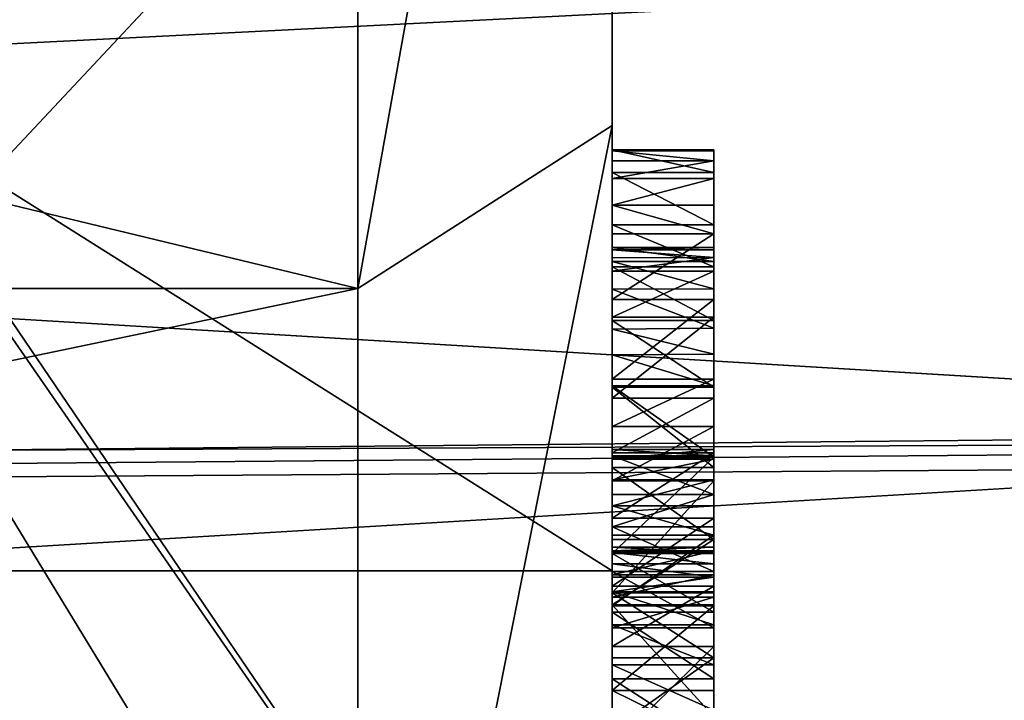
# Model space of a CAD drawing. Header units: millimetres. Extents: x -143 to 143, y -35 to 35.
# Tile 285 of 533: x 113.14 to 115.07, y -12.22 to -10.88. Entities that reach past the tile are written whole.
import ezdxf

# ---------------------------------------------------------------- set-up
doc = ezdxf.new("R2010")
doc.units = ezdxf.units.MM
doc.header["$LTSCALE"] = 65.185185
for name, color, linetype in [('1137', 7, 'CONTINUOUS'), ('1301', 7, 'CONTINUOUS'), ('1323', 7, 'CONTINUOUS'), ('526', 7, 'CONTINUOUS'), ('528', 7, 'CONTINUOUS'), ('530', 7, 'CONTINUOUS'), ('534', 7, 'CONTINUOUS'), ('730', 7, 'CONTINUOUS'), ('732', 7, 'CONTINUOUS'), ('734', 7, 'CONTINUOUS'), ('793', 7, 'CONTINUOUS'), ('794', 7, 'CONTINUOUS'), ('801', 7, 'CONTINUOUS'), ('802', 7, 'CONTINUOUS'), ('803', 7, 'CONTINUOUS'), ('804', 7, 'CONTINUOUS'), ('805', 7, 'CONTINUOUS'), ('806', 7, 'CONTINUOUS'), ('807', 7, 'CONTINUOUS'), ('808', 7, 'CONTINUOUS'), ('809', 7, 'CONTINUOUS'), ('810', 7, 'CONTINUOUS'), ('811', 7, 'CONTINUOUS'), ('812', 7, 'CONTINUOUS'), ('815', 7, 'CONTINUOUS'), ('816', 7, 'CONTINUOUS'), ('817', 7, 'CONTINUOUS'), ('818', 7, 'CONTINUOUS'), ('819', 7, 'CONTINUOUS'), ('820', 7, 'CONTINUOUS'), ('834', 7, 'CONTINUOUS'), ('835', 7, 'CONTINUOUS'), ('836', 7, 'CONTINUOUS'), ('849', 7, 'CONTINUOUS')]:
    doc.layers.add(name, color=color, linetype=linetype)

msp = doc.modelspace()

# ---------------------------------------------------------------- linework, layer by layer
at = {"layer": '1137', "linetype": 'CONTINUOUS'}
for points in [[(140.45, -11.4594, 14.5235), (93.65, -9.1819, 16.0606), (140.45, -8.8857, 16.2263), (140.45, -11.4594, 14.5235)], [(93.65, -11.8263, 14.2263), (93.65, -9.1819, 16.0606), (139.95, -11.5906, 14.419), (93.65, -11.8263, 14.2263)], [(139.95, -11.5906, 14.419), (93.65, -9.1819, 16.0606), (140.2001, -11.5251, 14.4714), (139.95, -11.5906, 14.419)], [(140.2001, -11.5251, 14.4714), (93.65, -9.1819, 16.0606), (140.45, -11.4594, 14.5235), (140.2001, -11.5251, 14.4714)], [(139.95, -13.0815, 13.0815), (93.65, -11.8263, 14.2263), (139.95, -11.5906, 14.419), (139.95, -13.0815, 13.0815)], [(93.65, -14.1128, 11.9616), (93.65, -11.8263, 14.2263), (139.95, -13.0815, 13.0815), (93.65, -14.1128, 11.9616)]]:
    msp.add_3dface(points, dxfattribs=at)
at = {"layer": '1301', "linetype": 'CONTINUOUS'}
for points in [[(93.65, -13.0844, -15.7813), (93.65, -10.1533, -17.809), (140.45, -10.284, -17.7339), (93.65, -13.0844, -15.7813)], [(140.45, -13.2022, -15.6829), (93.65, -13.0844, -15.7813), (140.45, -10.284, -17.7339), (140.45, -13.2022, -15.6829)]]:
    msp.add_3dface(points, dxfattribs=at)
at = {"layer": '1323', "linetype": 'CONTINUOUS'}
for points in [[(140.45, -13.1119, 15.7584), (140.45, -10.182, 17.7926), (93.65, -10.2982, 17.7256), (140.45, -13.1119, 15.7584)], [(93.65, -13.2127, 15.674), (140.45, -13.1119, 15.7584), (93.65, -10.2982, 17.7256), (93.65, -13.2127, 15.674)]]:
    msp.add_3dface(points, dxfattribs=at)
at = {"layer": '526', "linetype": 'CONTINUOUS'}
for points in [[(114.3, -8.5163, -6.395), (114.3, -9.4314, -4.9469), (114.3, -11.1371, -7.0001), (114.3, -8.5163, -6.395)], [(114.3, -13.212, -11.0907), (114.3, -8.5163, -6.395), (114.3, -11.9027, -7.6873), (114.3, -13.212, -11.0907)], [(114.3, -11.7614, -7.623), (114.3, -8.5163, -6.395), (114.3, -11.6033, -7.5391), (114.3, -11.7614, -7.623)], [(114.3, -8.5163, -6.395), (114.3, -11.7614, -7.623), (114.3, -11.9027, -7.6873), (114.3, -8.5163, -6.395)], [(114.3, -11.6033, -7.5391), (114.3, -8.5163, -6.395), (114.3, -11.4723, -7.4557), (114.3, -11.6033, -7.5391)], [(114.3, -11.4723, -7.4557), (114.3, -8.5163, -6.395), (114.3, -11.3666, -7.3734), (114.3, -11.4723, -7.4557)], [(114.3, -11.3666, -7.3734), (114.3, -8.5163, -6.395), (114.3, -11.2844, -7.2929), (114.3, -11.3666, -7.3734)], [(114.3, -11.2844, -7.2929), (114.3, -8.5163, -6.395), (114.3, -11.1812, -7.1424), (114.3, -11.2844, -7.2929)], [(114.3, -11.1812, -7.1424), (114.3, -8.5163, -6.395), (114.3, -11.1371, -7.0001), (114.3, -11.1812, -7.1424)], [(114.3, -11.089, 13.2135), (114.3, -10.073, 11.4497), (114.3, -8.6259, 14.9384), (114.3, -11.089, 13.2135)], [(114.3, -9.4314, -4.9469), (114.3, -10.1025, -3.3708), (114.3, -11.1371, -7.0001), (114.3, -9.4314, -4.9469)], [(114.3, -9.8812, 3.9729), (114.3, -13.0833, 5.8216), (114.3, -10.456, 2.0233), (114.3, -9.8812, 3.9729)], [(114.3, -11.9639, 9.4566), (114.3, -10.073, 11.4497), (114.3, -11.089, 13.2135), (114.3, -11.9639, 9.4566)], [(114.3, -10.1025, -3.3708), (114.3, -10.5122, -1.7074), (114.3, -11.1371, -7.0001), (114.3, -10.1025, -3.3708)], [(114.3, -10.456, 2.0233), (114.3, -13.0833, 5.8216), (114.3, -10.65), (114.3, -10.456, 2.0233)], [(114.3, -10.5122, -1.7074), (114.3, -10.65), (114.3, -11.1371, -7.0001), (114.3, -10.5122, -1.7074)], [(114.3, -10.65), (114.3, -13.0833, 5.8216), (114.3, -11.1392, -6.8558), (114.3, -10.65)], [(114.3, -11.1371, -7.0001), (114.3, -10.65), (114.3, -11.1392, -6.8558), (114.3, -11.1371, -7.0001)], [(114.3, -13.2151, 11.0871), (114.3, -11.9639, 9.4566), (114.3, -11.089, 13.2135), (114.3, -13.2151, 11.0871)], [(114.3, -11.1392, -6.8558), (114.3, -13.0833, 5.8216), (114.3, -11.1586, -6.7776), (114.3, -11.1392, -6.8558)], [(114.3, -11.1586, -6.7776), (114.3, -13.0833, 5.8216), (114.3, -11.1932, -6.6928), (114.3, -11.1586, -6.7776)], [(114.3, -11.1932, -6.6928), (114.3, -13.0833, 5.8216), (114.3, -11.2454, -6.6035), (114.3, -11.1932, -6.6928)], [(114.3, -11.2454, -6.6035), (114.3, -13.0833, 5.8216), (114.3, -11.3023, -6.5354), (114.3, -11.2454, -6.6035)], [(114.3, -11.3023, -6.5354), (114.3, -13.0833, 5.8216), (114.3, -11.4312, -6.4456), (114.3, -11.3023, -6.5354)], [(114.3, -11.4312, -6.4456), (114.3, -13.0833, 5.8216), (114.3, -11.5877, -6.4012), (114.3, -11.4312, -6.4456)], [(114.3, -11.5877, -6.4012), (114.3, -13.0833, 5.8216), (114.3, -11.7256, -5.6744), (114.3, -11.5877, -6.4012)], [(114.3, -11.6804, -6.3952), (114.3, -11.5877, -6.4012), (114.3, -11.7256, -5.6744), (114.3, -11.6804, -6.3952)], [(114.3, -11.7871, -6.4026), (114.3, -11.6804, -6.3952), (114.3, -11.7384, -5.8403), (114.3, -11.7871, -6.4026)], [(114.3, -11.7384, -5.8403), (114.3, -11.6804, -6.3952), (114.3, -11.7256, -5.6744), (114.3, -11.7384, -5.8403)], [(114.3, -11.7256, -5.6744), (114.3, -13.0833, 5.8216), (114.3, -11.7446, -5.582), (114.3, -11.7256, -5.6744)], [(114.3, -11.8139, -5.9928), (114.3, -11.7871, -6.4026), (114.3, -11.7384, -5.8403), (114.3, -11.8139, -5.9928)], [(114.3, -11.7446, -5.582), (114.3, -13.0833, 5.8216), (114.3, -11.7852, -5.4789), (114.3, -11.7446, -5.582)], [(114.3, -11.7852, -5.4789), (114.3, -13.0833, 5.8216), (114.3, -11.8363, -5.3911), (114.3, -11.7852, -5.4789)], [(114.3, -12.0072, -6.4559), (114.3, -11.7871, -6.4026), (114.3, -11.9652, -6.1295), (114.3, -12.0072, -6.4559)], [(114.3, -11.9652, -6.1295), (114.3, -11.7871, -6.4026), (114.3, -11.8777, -6.0625), (114.3, -11.9652, -6.1295)], [(114.3, -11.8777, -6.0625), (114.3, -11.7871, -6.4026), (114.3, -11.8139, -5.9928), (114.3, -11.8777, -6.0625)], [(114.3, -11.8363, -5.3911), (114.3, -13.0833, 5.8216), (114.3, -11.8941, -5.3199), (114.3, -11.8363, -5.3911)], [(114.3, -11.8941, -5.3199), (114.3, -13.0833, 5.8216), (114.3, -12.033, -5.2145), (114.3, -11.8941, -5.3199)], [(114.3, -12.0311, -7.7361), (114.3, -13.212, -11.0907), (114.3, -11.9027, -7.6873), (114.3, -12.0311, -7.7361)], [(114.3, -11.9175, -5.6635), (114.3, -11.9282, -5.6114), (114.3, -11.925, -5.7595), (114.3, -11.9175, -5.6635)], [(114.3, -11.9282, -5.6114), (114.3, -11.9507, -5.5542), (114.3, -11.925, -5.7595), (114.3, -11.9282, -5.6114)], [(114.3, -11.925, -5.7595), (114.3, -11.9507, -5.5542), (114.3, -11.9717, -5.85), (114.3, -11.925, -5.7595)], [(114.3, -11.9507, -5.5542), (114.3, -11.9767, -5.5082), (114.3, -11.9717, -5.85), (114.3, -11.9507, -5.5542)], [(114.3, -13.4663, 7.1569), (114.3, -11.9639, 9.4566), (114.3, -13.2151, 11.0871), (114.3, -13.4663, 7.1569)], [(114.3, -12.0072, -6.4559), (114.3, -11.9652, -6.1295), (114.3, -12.076, -5.9472), (114.3, -12.0072, -6.4559)], [(114.3, -11.9767, -5.5082), (114.3, -12.0051, -5.4707), (114.3, -11.9717, -5.85), (114.3, -11.9767, -5.5082)], [(114.3, -11.9717, -5.85), (114.3, -12.0051, -5.4707), (114.3, -12.016, -5.8983), (114.3, -11.9717, -5.85)], [(114.3, -12.0051, -5.4707), (114.3, -12.0704, -5.4142), (114.3, -12.016, -5.8983), (114.3, -12.0051, -5.4707)], [(114.3, -12.1353, -6.5042), (114.3, -12.0072, -6.4559), (114.3, -12.076, -5.9472), (114.3, -12.1353, -6.5042)], [(114.3, -12.016, -5.8983), (114.3, -12.0704, -5.4142), (114.3, -12.076, -5.9472), (114.3, -12.016, -5.8983)], [(114.3, -12.2512, -7.7895), (114.3, -13.212, -11.0907), (114.3, -12.0311, -7.7361), (114.3, -12.2512, -7.7895)], [(114.3, -12.033, -5.2145), (114.3, -13.0833, 5.8216), (114.3, -12.1994, -5.1569), (114.3, -12.033, -5.2145)], [(114.3, -12.0704, -5.4142), (114.3, -12.1488, -5.3758), (114.3, -12.076, -5.9472), (114.3, -12.0704, -5.4142)], [(114.3, -12.1488, -5.3758), (114.3, -12.1353, -6.5042), (114.3, -12.076, -5.9472), (114.3, -12.1488, -5.3758)], [(114.3, -12.2759, -6.568), (114.3, -12.1353, -6.5042), (114.3, -12.2377, -5.3558), (114.3, -12.2759, -6.568)], [(114.3, -12.2377, -5.3558), (114.3, -12.1353, -6.5042), (114.3, -12.1488, -5.3758), (114.3, -12.2377, -5.3558)], [(114.3, -12.1994, -5.1569), (114.3, -13.0833, 5.8216), (114.3, -12.2974, -5.1463), (114.3, -12.1994, -5.1569)]]:
    msp.add_3dface(points, dxfattribs=at)
at = {"layer": '528', "linetype": 'CONTINUOUS'}
for points in [[(114.3, -11.3288, -6.8644), (114.3, -11.3565, -6.7725), (114.3, -11.3336, -6.9597), (114.3, -11.3288, -6.8644)], [(114.3, -11.3336, -6.9597), (114.3, -11.3565, -6.7725), (114.3, -11.3491, -7.0114), (114.3, -11.3336, -6.9597)], [(114.3, -11.3491, -7.0114), (114.3, -11.3565, -6.7725), (114.3, -11.3753, -7.0672), (114.3, -11.3491, -7.0114)], [(114.3, -11.3565, -6.7725), (114.3, -11.4109, -6.6959), (114.3, -11.3753, -7.0672), (114.3, -11.3565, -6.7725)], [(114.3, -11.3753, -7.0672), (114.3, -11.4109, -6.6959), (114.3, -11.4655, -7.1739), (114.3, -11.3753, -7.0672)], [(114.3, -11.4109, -6.6959), (114.3, -11.4891, -6.6411), (114.3, -11.4655, -7.1739), (114.3, -11.4109, -6.6959)], [(114.3, -11.54, -6.6214), (114.3, -11.6009, -6.6076), (114.3, -11.4655, -7.1739), (114.3, -11.54, -6.6214)], [(114.3, -11.4655, -7.1739), (114.3, -11.6009, -6.6076), (114.3, -11.6248, -7.2902), (114.3, -11.4655, -7.1739)], [(114.3, -11.4891, -6.6411), (114.3, -11.54, -6.6214), (114.3, -11.4655, -7.1739), (114.3, -11.4891, -6.6411)], [(114.3, -11.6009, -6.6076), (114.3, -11.7405, -6.6126), (114.3, -11.6248, -7.2902), (114.3, -11.6009, -6.6076)], [(114.3, -11.6248, -7.2902), (114.3, -11.7405, -6.6126), (114.3, -11.7325, -7.3527), (114.3, -11.6248, -7.2902)], [(114.3, -11.7405, -6.6126), (114.3, -11.8609, -7.4188), (114.3, -11.7325, -7.3527), (114.3, -11.7405, -6.6126)], [(114.3, -11.9301, -6.6658), (114.3, -11.8609, -7.4188), (114.3, -11.7405, -6.6126), (114.3, -11.9301, -6.6658)], [(114.3, -11.9941, -7.4798), (114.3, -11.8609, -7.4188), (114.3, -11.9301, -6.6658), (114.3, -11.9941, -7.4798)], [(114.3, -12.0455, -6.7118), (114.3, -11.9941, -7.4798), (114.3, -11.9301, -6.6658), (114.3, -12.0455, -6.7118)], [(114.3, -12.1125, -7.5262), (114.3, -11.9941, -7.4798), (114.3, -12.0455, -6.7118), (114.3, -12.1125, -7.5262)], [(114.3, -12.1763, -6.7721), (114.3, -12.1125, -7.5262), (114.3, -12.0455, -6.7118), (114.3, -12.1763, -6.7721)], [(114.3, -12.3096, -7.5787), (114.3, -12.1125, -7.5262), (114.3, -12.3048, -6.8383), (114.3, -12.3096, -7.5787)], [(114.3, -12.3048, -6.8383), (114.3, -12.1125, -7.5262), (114.3, -12.1763, -6.7721), (114.3, -12.3048, -6.8383)]]:
    msp.add_3dface(points, dxfattribs=at)
at = {"layer": '530', "linetype": 'CONTINUOUS'}
for points in [[(114.3, -10.073, 11.4497), (114.3, -11.9639, 9.4566), (111.3, -10.073, 11.4497), (114.3, -10.073, 11.4497)], [(111.3, -10.073, 11.4497), (114.3, -11.9639, 9.4566), (111.3, -11.9639, 9.4566), (111.3, -10.073, 11.4497)], [(114.3, -11.9639, 9.4566), (114.3, -13.4663, 7.1569), (111.3, -11.9639, 9.4566), (114.3, -11.9639, 9.4566)], [(114.3, -13.4663, 7.1569), (111.3, -13.4663, 7.1569), (111.3, -11.9639, 9.4566), (114.3, -13.4663, 7.1569)]]:
    msp.add_3dface(points, dxfattribs=at)
at = {"layer": '534', "linetype": 'CONTINUOUS'}
for points in [[(114.3, -8.5163, -6.395), (114.3, -13.212, -11.0907), (111.2619, -8.7367, -6.6154), (114.3, -8.5163, -6.395)], [(114.3, -13.212, -11.0907), (111.3, -8.8732, -6.7519), (111.2619, -8.7367, -6.6154), (114.3, -13.212, -11.0907)], [(111.3, -8.8732, -6.7519), (114.3, -13.212, -11.0907), (114.0513, -13.3886, -11.2672), (111.3, -8.8732, -6.7519)], [(111.3, -13.5669, -11.4456), (111.3, -8.8732, -6.7519), (113.8, -13.5669, -11.4456), (111.3, -13.5669, -11.4456)], [(113.8, -13.5669, -11.4456), (111.3, -8.8732, -6.7519), (114.0513, -13.3886, -11.2672), (113.8, -13.5669, -11.4456)]]:
    msp.add_3dface(points, dxfattribs=at)
at = {"layer": '730', "linetype": 'CONTINUOUS'}
for points in [[(103.3, -8.875, 15.3719), (103.3, -11.4095, 13.5973), (113.8, -11.4094, 13.5974), (103.3, -8.875, 15.3719)], [(113.8, -8.875, 15.372), (103.3, -8.875, 15.3719), (113.8, -11.4094, 13.5974), (113.8, -8.875, 15.372)], [(103.3, -11.4095, 13.5973), (103.3, -13.5972, 11.4096), (113.8, -11.4094, 13.5974), (103.3, -11.4095, 13.5973)], [(113.8, -11.4094, 13.5974), (103.3, -13.5972, 11.4096), (113.8, -13.5974, 11.4094), (113.8, -11.4094, 13.5974)]]:
    msp.add_3dface(points, dxfattribs=at)
at = {"layer": '732', "linetype": 'CONTINUOUS'}
for points in [[(114.3, -11.089, 13.2135), (114.3, -8.6259, 14.9384), (113.8, -11.4094, 13.5974), (114.3, -11.089, 13.2135)], [(114.3, -8.6259, 14.9384), (113.8, -8.875, 15.372), (113.8, -11.4094, 13.5974), (114.3, -8.6259, 14.9384)], [(114.3, -13.2151, 11.0871), (114.3, -11.089, 13.2135), (113.8, -13.5974, 11.4094), (114.3, -13.2151, 11.0871)], [(114.3, -11.089, 13.2135), (113.8, -11.4094, 13.5974), (113.8, -13.5974, 11.4094), (114.3, -11.089, 13.2135)]]:
    msp.add_3dface(points, dxfattribs=at)
at = {"layer": '734', "linetype": 'CONTINUOUS'}
for points in [[(114.3, -13.0833, 5.8216), (114.3, -9.8812, 3.9729), (111.3, -13.0833, 5.8216), (114.3, -13.0833, 5.8216)], [(111.3, -13.0833, 5.8216), (114.3, -9.8812, 3.9729), (111.3, -10.3184, 4.2253), (111.3, -13.0833, 5.8216)]]:
    msp.add_3dface(points, dxfattribs=at)
at = {"layer": '793', "linetype": 'CONTINUOUS'}
for points in [[(114.3, -11.2844, -7.2929), (114.3, -11.1812, -7.1424), (114.5, -11.2844, -7.2929), (114.3, -11.2844, -7.2929)], [(114.5, -11.2844, -7.2929), (114.3, -11.1812, -7.1424), (114.5, -11.1812, -7.1424), (114.5, -11.2844, -7.2929)], [(114.3, -11.3666, -7.3734), (114.3, -11.2844, -7.2929), (114.5, -11.3666, -7.3734), (114.3, -11.3666, -7.3734)], [(114.5, -11.3666, -7.3734), (114.3, -11.2844, -7.2929), (114.5, -11.2844, -7.2929), (114.5, -11.3666, -7.3734)], [(114.3, -11.4723, -7.4557), (114.3, -11.3666, -7.3734), (114.5, -11.4723, -7.4557), (114.3, -11.4723, -7.4557)], [(114.5, -11.4723, -7.4557), (114.3, -11.3666, -7.3734), (114.5, -11.3666, -7.3734), (114.5, -11.4723, -7.4557)], [(114.3, -11.6033, -7.5391), (114.3, -11.4723, -7.4557), (114.5, -11.6033, -7.5391), (114.3, -11.6033, -7.5391)], [(114.5, -11.6033, -7.5391), (114.3, -11.4723, -7.4557), (114.5, -11.4723, -7.4557), (114.5, -11.6033, -7.5391)], [(114.3, -11.7614, -7.623), (114.3, -11.6033, -7.5391), (114.5, -11.7614, -7.623), (114.3, -11.7614, -7.623)], [(114.5, -11.7614, -7.623), (114.3, -11.6033, -7.5391), (114.5, -11.6033, -7.5391), (114.5, -11.7614, -7.623)]]:
    msp.add_3dface(points, dxfattribs=at)
at = {"layer": '794', "linetype": 'CONTINUOUS'}
for points in [[(114.3, -11.9027, -7.6873), (114.3, -11.7614, -7.623), (114.5, -11.9027, -7.6873), (114.3, -11.9027, -7.6873)], [(114.3, -11.7614, -7.623), (114.5, -11.7614, -7.623), (114.5, -11.9027, -7.6873), (114.3, -11.7614, -7.623)], [(114.3, -12.0311, -7.7361), (114.3, -11.9027, -7.6873), (114.5, -11.9027, -7.6873), (114.3, -12.0311, -7.7361)], [(114.5, -12.0311, -7.7361), (114.3, -12.0311, -7.7361), (114.5, -11.9027, -7.6873), (114.5, -12.0311, -7.7361)], [(114.3, -12.2512, -7.7895), (114.3, -12.0311, -7.7361), (114.5, -12.2512, -7.7895), (114.3, -12.2512, -7.7895)], [(114.5, -12.2512, -7.7895), (114.3, -12.0311, -7.7361), (114.5, -12.0311, -7.7361), (114.5, -12.2512, -7.7895)]]:
    msp.add_3dface(points, dxfattribs=at)
at = {"layer": '801', "linetype": 'CONTINUOUS'}
for points in [[(114.3, -11.7871, -6.4026), (114.3, -12.0072, -6.4559), (114.5, -11.7871, -6.4026), (114.3, -11.7871, -6.4026)], [(114.5, -11.7871, -6.4026), (114.3, -12.0072, -6.4559), (114.5, -12.0072, -6.4559), (114.5, -11.7871, -6.4026)], [(114.3, -12.0072, -6.4559), (114.3, -12.1353, -6.5042), (114.5, -12.1352, -6.5042), (114.3, -12.0072, -6.4559)], [(114.5, -12.0072, -6.4559), (114.3, -12.0072, -6.4559), (114.5, -12.1352, -6.5042), (114.5, -12.0072, -6.4559)], [(114.3, -12.1353, -6.5042), (114.3, -12.2759, -6.568), (114.5, -12.1352, -6.5042), (114.3, -12.1353, -6.5042)], [(114.3, -12.2759, -6.568), (114.5, -12.2759, -6.568), (114.5, -12.1352, -6.5042), (114.3, -12.2759, -6.568)]]:
    msp.add_3dface(points, dxfattribs=at)
at = {"layer": '802', "linetype": 'CONTINUOUS'}
for points in [[(114.3, -11.4312, -6.4456), (114.3, -11.5877, -6.4012), (114.5, -11.4312, -6.4456), (114.3, -11.4312, -6.4456)], [(114.5, -11.4312, -6.4456), (114.3, -11.5877, -6.4012), (114.5, -11.5877, -6.4012), (114.5, -11.4312, -6.4456)], [(114.3, -11.5877, -6.4012), (114.3, -11.6804, -6.3952), (114.5, -11.5877, -6.4012), (114.3, -11.5877, -6.4012)], [(114.5, -11.5877, -6.4012), (114.3, -11.6804, -6.3952), (114.5, -11.6804, -6.3952), (114.5, -11.5877, -6.4012)], [(114.3, -11.6804, -6.3952), (114.3, -11.7871, -6.4026), (114.5, -11.6804, -6.3952), (114.3, -11.6804, -6.3952)], [(114.3, -11.7871, -6.4026), (114.5, -11.7871, -6.4026), (114.5, -11.6804, -6.3952), (114.3, -11.7871, -6.4026)]]:
    msp.add_3dface(points, dxfattribs=at)
at = {"layer": '803', "linetype": 'CONTINUOUS'}
for points in [[(114.3, -11.1932, -6.6928), (114.3, -11.2454, -6.6035), (114.5, -11.1932, -6.6928), (114.3, -11.1932, -6.6928)], [(114.5, -11.1932, -6.6928), (114.3, -11.2454, -6.6035), (114.5, -11.2454, -6.6035), (114.5, -11.1932, -6.6928)], [(114.3, -11.2454, -6.6035), (114.3, -11.3023, -6.5354), (114.5, -11.3023, -6.5354), (114.3, -11.2454, -6.6035)], [(114.5, -11.2454, -6.6035), (114.3, -11.2454, -6.6035), (114.5, -11.3023, -6.5354), (114.5, -11.2454, -6.6035)], [(114.3, -11.3023, -6.5354), (114.3, -11.4312, -6.4456), (114.5, -11.3023, -6.5354), (114.3, -11.3023, -6.5354)], [(114.3, -11.4312, -6.4456), (114.5, -11.4312, -6.4456), (114.5, -11.3023, -6.5354), (114.3, -11.4312, -6.4456)]]:
    msp.add_3dface(points, dxfattribs=at)
at = {"layer": '804', "linetype": 'CONTINUOUS'}
for points in [[(114.3, -11.1812, -7.1424), (114.3, -11.1371, -7.0001), (114.5, -11.1812, -7.1424), (114.3, -11.1812, -7.1424)], [(114.3, -11.1371, -7.0001), (114.3, -11.1392, -6.8558), (114.5, -11.1392, -6.8558), (114.3, -11.1371, -7.0001)], [(114.5, -11.1812, -7.1424), (114.3, -11.1371, -7.0001), (114.5, -11.1371, -7.0002), (114.5, -11.1812, -7.1424)], [(114.5, -11.1371, -7.0002), (114.3, -11.1371, -7.0001), (114.5, -11.1392, -6.8558), (114.5, -11.1371, -7.0002)], [(114.3, -11.1392, -6.8558), (114.3, -11.1586, -6.7776), (114.5, -11.1586, -6.7776), (114.3, -11.1392, -6.8558)], [(114.5, -11.1392, -6.8558), (114.3, -11.1392, -6.8558), (114.5, -11.1586, -6.7776), (114.5, -11.1392, -6.8558)], [(114.3, -11.1586, -6.7776), (114.3, -11.1932, -6.6928), (114.5, -11.1586, -6.7776), (114.3, -11.1586, -6.7776)], [(114.3, -11.1932, -6.6928), (114.5, -11.1932, -6.6928), (114.5, -11.1586, -6.7776), (114.3, -11.1932, -6.6928)]]:
    msp.add_3dface(points, dxfattribs=at)
at = {"layer": '805', "linetype": 'CONTINUOUS'}
for points in [[(114.5, -11.1812, -7.1424), (114.5, -11.1371, -7.0002), (114.5, -11.1586, -6.7776), (114.5, -11.1812, -7.1424)], [(114.5, -11.1371, -7.0002), (114.5, -11.1392, -6.8558), (114.5, -11.1586, -6.7776), (114.5, -11.1371, -7.0002)], [(114.5, -11.1932, -6.6928), (114.5, -11.1812, -7.1424), (114.5, -11.1586, -6.7776), (114.5, -11.1932, -6.6928)], [(114.5, -11.2844, -7.2929), (114.5, -11.1812, -7.1424), (114.5, -11.2454, -6.6035), (114.5, -11.2844, -7.2929)], [(114.5, -11.1812, -7.1424), (114.5, -11.1932, -6.6928), (114.5, -11.2454, -6.6035), (114.5, -11.1812, -7.1424)], [(114.5, -11.2844, -7.2929), (114.5, -11.2454, -6.6035), (114.5, -11.3023, -6.5354), (114.5, -11.2844, -7.2929)], [(114.5, -11.3666, -7.3734), (114.5, -11.2844, -7.2929), (114.5, -11.3486, -7.0102), (114.5, -11.3666, -7.3734)], [(114.5, -11.2844, -7.2929), (114.5, -11.3023, -6.5354), (114.5, -11.3289, -6.8636), (114.5, -11.2844, -7.2929)], [(114.5, -11.3486, -7.0102), (114.5, -11.2844, -7.2929), (114.5, -11.3332, -6.9579), (114.5, -11.3486, -7.0102)], [(114.5, -11.3332, -6.9579), (114.5, -11.2844, -7.2929), (114.5, -11.3289, -6.8636), (114.5, -11.3332, -6.9579)], [(114.5, -11.3023, -6.5354), (114.5, -11.4312, -6.4456), (114.5, -11.3289, -6.8636), (114.5, -11.3023, -6.5354)], [(114.5, -11.3289, -6.8636), (114.5, -11.4312, -6.4456), (114.5, -11.3565, -6.7725), (114.5, -11.3289, -6.8636)], [(114.5, -11.3753, -7.0672), (114.5, -11.3666, -7.3734), (114.5, -11.3486, -7.0102), (114.5, -11.3753, -7.0672)], [(114.5, -11.3565, -6.7725), (114.5, -11.4312, -6.4456), (114.5, -11.4103, -6.6965), (114.5, -11.3565, -6.7725)], [(114.5, -11.4723, -7.4557), (114.5, -11.3666, -7.3734), (114.5, -11.4655, -7.1739), (114.5, -11.4723, -7.4557)], [(114.5, -11.4655, -7.1739), (114.5, -11.3666, -7.3734), (114.5, -11.3753, -7.0672), (114.5, -11.4655, -7.1739)], [(114.5, -11.4103, -6.6965), (114.5, -11.4312, -6.4456), (114.5, -11.4875, -6.6419), (114.5, -11.4103, -6.6965)], [(114.5, -11.4312, -6.4456), (114.5, -11.5877, -6.4012), (114.5, -11.4875, -6.6419), (114.5, -11.4312, -6.4456)], [(114.5, -11.6248, -7.2902), (114.5, -11.4723, -7.4557), (114.5, -11.4655, -7.1739), (114.5, -11.6248, -7.2902)], [(114.5, -11.6033, -7.5391), (114.5, -11.4723, -7.4557), (114.5, -11.6248, -7.2902), (114.5, -11.6033, -7.5391)], [(114.5, -11.4875, -6.6419), (114.5, -11.5877, -6.4012), (114.5, -11.5387, -6.6218), (114.5, -11.4875, -6.6419)], [(114.5, -11.5387, -6.6218), (114.5, -11.5877, -6.4012), (114.5, -11.6009, -6.6076), (114.5, -11.5387, -6.6218)], [(114.5, -11.5877, -6.4012), (114.5, -11.6804, -6.3952), (114.5, -11.6009, -6.6076), (114.5, -11.5877, -6.4012)], [(114.5, -11.6009, -6.6076), (114.5, -11.6804, -6.3952), (114.5, -11.7405, -6.6126), (114.5, -11.6009, -6.6076)], [(114.5, -11.7614, -7.623), (114.5, -11.6033, -7.5391), (114.5, -11.7325, -7.3527), (114.5, -11.7614, -7.623)], [(114.5, -11.7325, -7.3527), (114.5, -11.6033, -7.5391), (114.5, -11.6248, -7.2902), (114.5, -11.7325, -7.3527)], [(114.5, -11.6804, -6.3952), (114.5, -11.7871, -6.4026), (114.5, -11.7405, -6.6126), (114.5, -11.6804, -6.3952)], [(114.5, -11.8609, -7.4188), (114.5, -11.7614, -7.623), (114.5, -11.7325, -7.3527), (114.5, -11.8609, -7.4188)], [(114.5, -11.7405, -6.6126), (114.5, -11.7871, -6.4026), (114.5, -11.9301, -6.6658), (114.5, -11.7405, -6.6126)], [(114.5, -11.9027, -7.6873), (114.5, -11.7614, -7.623), (114.5, -11.8609, -7.4188), (114.5, -11.9027, -7.6873)], [(114.5, -11.7871, -6.4026), (114.5, -12.0072, -6.4559), (114.5, -11.9301, -6.6658), (114.5, -11.7871, -6.4026)], [(114.5, -11.9941, -7.4798), (114.5, -11.9027, -7.6873), (114.5, -11.8609, -7.4188), (114.5, -11.9941, -7.4798)], [(114.5, -12.0311, -7.7361), (114.5, -11.9027, -7.6873), (114.5, -11.9941, -7.4798), (114.5, -12.0311, -7.7361)], [(114.5, -11.9301, -6.6658), (114.5, -12.0072, -6.4559), (114.5, -12.0455, -6.7118), (114.5, -11.9301, -6.6658)], [(114.5, -12.1125, -7.5262), (114.5, -12.0311, -7.7361), (114.5, -11.9941, -7.4798), (114.5, -12.1125, -7.5262)], [(114.5, -12.0072, -6.4559), (114.5, -12.1352, -6.5042), (114.5, -12.0455, -6.7118), (114.5, -12.0072, -6.4559)], [(114.5, -12.2512, -7.7895), (114.5, -12.0311, -7.7361), (114.5, -12.1125, -7.5262), (114.5, -12.2512, -7.7895)], [(114.5, -12.0455, -6.7118), (114.5, -12.1352, -6.5042), (114.5, -12.1763, -6.7721), (114.5, -12.0455, -6.7118)], [(114.5, -12.3096, -7.5787), (114.5, -12.2512, -7.7895), (114.5, -12.1125, -7.5262), (114.5, -12.3096, -7.5787)], [(114.5, -12.1352, -6.5042), (114.5, -12.2759, -6.568), (114.5, -12.1763, -6.7721), (114.5, -12.1352, -6.5042)], [(114.5, -12.1763, -6.7721), (114.5, -12.2759, -6.568), (114.5, -12.3048, -6.8383), (114.5, -12.1763, -6.7721)]]:
    msp.add_3dface(points, dxfattribs=at)
at = {"layer": '806', "linetype": 'CONTINUOUS'}
for points in [[(114.5, -11.7446, -5.582), (114.5, -11.7384, -5.8403), (114.5, -11.7256, -5.6745), (114.5, -11.7446, -5.582)], [(114.5, -11.814, -5.9929), (114.5, -11.7384, -5.8403), (114.5, -11.7852, -5.4789), (114.5, -11.814, -5.9929)], [(114.5, -11.7852, -5.4789), (114.5, -11.7384, -5.8403), (114.5, -11.7446, -5.582), (114.5, -11.7852, -5.4789)], [(114.5, -11.8363, -5.3911), (114.5, -11.814, -5.9929), (114.5, -11.7852, -5.4789), (114.5, -11.8363, -5.3911)], [(114.5, -11.8777, -6.0625), (114.5, -11.814, -5.9929), (114.5, -11.8363, -5.3911), (114.5, -11.8777, -6.0625)], [(114.5, -11.8941, -5.3199), (114.5, -11.8777, -6.0625), (114.5, -11.8363, -5.3911), (114.5, -11.8941, -5.3199)], [(114.5, -11.9652, -6.1295), (114.5, -11.8777, -6.0625), (114.5, -11.925, -5.7595), (114.5, -11.9652, -6.1295)], [(114.5, -11.925, -5.7595), (114.5, -11.8777, -6.0625), (114.5, -11.9175, -5.6635), (114.5, -11.925, -5.7595)], [(114.5, -11.9175, -5.6635), (114.5, -11.8777, -6.0625), (114.5, -11.8941, -5.3199), (114.5, -11.9175, -5.6635)], [(114.5, -11.9282, -5.6114), (114.5, -11.9175, -5.6635), (114.5, -11.8941, -5.3199), (114.5, -11.9282, -5.6114)], [(114.5, -12.033, -5.2145), (114.5, -11.9282, -5.6114), (114.5, -11.8941, -5.3199), (114.5, -12.033, -5.2145)], [(114.5, -11.9717, -5.85), (114.5, -11.9652, -6.1295), (114.5, -11.925, -5.7595), (114.5, -11.9717, -5.85)], [(114.5, -11.9507, -5.5542), (114.5, -11.9282, -5.6114), (114.5, -12.033, -5.2145), (114.5, -11.9507, -5.5542)], [(114.5, -11.9767, -5.5082), (114.5, -11.9507, -5.5542), (114.5, -12.033, -5.2145), (114.5, -11.9767, -5.5082)], [(114.5, -12.076, -5.9472), (114.5, -11.9652, -6.1295), (114.5, -12.016, -5.8983), (114.5, -12.076, -5.9472)], [(114.5, -12.016, -5.8983), (114.5, -11.9652, -6.1295), (114.5, -11.9717, -5.85), (114.5, -12.016, -5.8983)], [(114.5, -12.0051, -5.4707), (114.5, -11.9767, -5.5082), (114.5, -12.033, -5.2145), (114.5, -12.0051, -5.4707)], [(114.5, -12.0704, -5.4142), (114.5, -12.0051, -5.4707), (114.5, -12.033, -5.2145), (114.5, -12.0704, -5.4142)], [(114.5, -12.1994, -5.1569), (114.5, -12.0704, -5.4142), (114.5, -12.033, -5.2145), (114.5, -12.1994, -5.1569)], [(114.5, -12.1488, -5.3758), (114.5, -12.0704, -5.4142), (114.5, -12.1994, -5.1569), (114.5, -12.1488, -5.3758)], [(114.5, -12.2377, -5.3558), (114.5, -12.1488, -5.3758), (114.5, -12.1994, -5.1569), (114.5, -12.2377, -5.3558)], [(114.5, -12.2974, -5.1463), (114.5, -12.2377, -5.3558), (114.5, -12.1994, -5.1569), (114.5, -12.2974, -5.1463)]]:
    msp.add_3dface(points, dxfattribs=at)
at = {"layer": '807', "linetype": 'CONTINUOUS'}
for points in [[(114.3, -11.8609, -7.4188), (114.3, -11.9941, -7.4798), (114.5, -11.8609, -7.4188), (114.3, -11.8609, -7.4188)], [(114.3, -11.9941, -7.4798), (114.5, -11.9941, -7.4798), (114.5, -11.8609, -7.4188), (114.3, -11.9941, -7.4798)], [(114.3, -11.9941, -7.4798), (114.3, -12.1125, -7.5262), (114.5, -11.9941, -7.4798), (114.3, -11.9941, -7.4798)], [(114.3, -12.1125, -7.5262), (114.5, -12.1125, -7.5262), (114.5, -11.9941, -7.4798), (114.3, -12.1125, -7.5262)], [(114.3, -12.1125, -7.5262), (114.3, -12.3096, -7.5787), (114.5, -12.1125, -7.5262), (114.3, -12.1125, -7.5262)], [(114.3, -12.3096, -7.5787), (114.5, -12.3096, -7.5787), (114.5, -12.1125, -7.5262), (114.3, -12.3096, -7.5787)]]:
    msp.add_3dface(points, dxfattribs=at)
at = {"layer": '808', "linetype": 'CONTINUOUS'}
for points in [[(114.3, -11.3753, -7.0672), (114.3, -11.4655, -7.1739), (114.5, -11.3753, -7.0672), (114.3, -11.3753, -7.0672)], [(114.3, -11.4655, -7.1739), (114.5, -11.4655, -7.1739), (114.5, -11.3753, -7.0672), (114.3, -11.4655, -7.1739)], [(114.3, -11.4655, -7.1739), (114.3, -11.6248, -7.2902), (114.5, -11.4655, -7.1739), (114.3, -11.4655, -7.1739)], [(114.3, -11.6248, -7.2902), (114.5, -11.6248, -7.2902), (114.5, -11.4655, -7.1739), (114.3, -11.6248, -7.2902)], [(114.3, -11.6248, -7.2902), (114.3, -11.7325, -7.3527), (114.5, -11.6248, -7.2902), (114.3, -11.6248, -7.2902)], [(114.3, -11.7325, -7.3527), (114.5, -11.7325, -7.3527), (114.5, -11.6248, -7.2902), (114.3, -11.7325, -7.3527)], [(114.3, -11.7325, -7.3527), (114.3, -11.8609, -7.4188), (114.5, -11.7325, -7.3527), (114.3, -11.7325, -7.3527)], [(114.3, -11.8609, -7.4188), (114.5, -11.8609, -7.4188), (114.5, -11.7325, -7.3527), (114.3, -11.8609, -7.4188)]]:
    msp.add_3dface(points, dxfattribs=at)
at = {"layer": '809', "linetype": 'CONTINUOUS'}
for points in [[(114.3, -11.3565, -6.7725), (114.3, -11.3288, -6.8644), (114.5, -11.3565, -6.7725), (114.3, -11.3565, -6.7725)], [(114.3, -11.3288, -6.8644), (114.3, -11.3336, -6.9597), (114.5, -11.3332, -6.9579), (114.3, -11.3288, -6.8644)], [(114.3, -11.3288, -6.8644), (114.5, -11.3332, -6.9579), (114.5, -11.3289, -6.8636), (114.3, -11.3288, -6.8644)], [(114.3, -11.3288, -6.8644), (114.5, -11.3289, -6.8636), (114.5, -11.3565, -6.7725), (114.3, -11.3288, -6.8644)], [(114.3, -11.3336, -6.9597), (114.5, -11.3486, -7.0102), (114.5, -11.3332, -6.9579), (114.3, -11.3336, -6.9597)], [(114.3, -11.3336, -6.9597), (114.3, -11.3491, -7.0114), (114.5, -11.3486, -7.0102), (114.3, -11.3336, -6.9597)], [(114.3, -11.3491, -7.0114), (114.3, -11.3753, -7.0672), (114.5, -11.3486, -7.0102), (114.3, -11.3491, -7.0114)], [(114.3, -11.3753, -7.0672), (114.5, -11.3753, -7.0672), (114.5, -11.3486, -7.0102), (114.3, -11.3753, -7.0672)]]:
    msp.add_3dface(points, dxfattribs=at)
at = {"layer": '810', "linetype": 'CONTINUOUS'}
for points in [[(114.3, -11.4109, -6.6959), (114.3, -11.3565, -6.7725), (114.5, -11.4103, -6.6965), (114.3, -11.4109, -6.6959)], [(114.3, -11.3565, -6.7725), (114.5, -11.3565, -6.7725), (114.5, -11.4103, -6.6965), (114.3, -11.3565, -6.7725)], [(114.3, -11.4109, -6.6959), (114.5, -11.4103, -6.6965), (114.5, -11.4875, -6.6419), (114.3, -11.4109, -6.6959)], [(114.3, -11.4891, -6.6411), (114.3, -11.4109, -6.6959), (114.5, -11.4875, -6.6419), (114.3, -11.4891, -6.6411)], [(114.3, -11.4891, -6.6411), (114.5, -11.4875, -6.6419), (114.5, -11.5387, -6.6218), (114.3, -11.4891, -6.6411)], [(114.3, -11.54, -6.6214), (114.3, -11.4891, -6.6411), (114.5, -11.5387, -6.6218), (114.3, -11.54, -6.6214)], [(114.3, -11.54, -6.6214), (114.5, -11.5387, -6.6218), (114.5, -11.6009, -6.6076), (114.3, -11.54, -6.6214)], [(114.3, -11.6009, -6.6076), (114.3, -11.54, -6.6214), (114.5, -11.6009, -6.6076), (114.3, -11.6009, -6.6076)]]:
    msp.add_3dface(points, dxfattribs=at)
at = {"layer": '811', "linetype": 'CONTINUOUS'}
for points in [[(114.3, -11.7405, -6.6126), (114.3, -11.6009, -6.6076), (114.5, -11.7405, -6.6126), (114.3, -11.7405, -6.6126)], [(114.3, -11.6009, -6.6076), (114.5, -11.6009, -6.6076), (114.5, -11.7405, -6.6126), (114.3, -11.6009, -6.6076)], [(114.3, -11.9301, -6.6658), (114.3, -11.7405, -6.6126), (114.5, -11.7405, -6.6126), (114.3, -11.9301, -6.6658)], [(114.3, -11.9301, -6.6658), (114.5, -11.7405, -6.6126), (114.5, -11.9301, -6.6658), (114.3, -11.9301, -6.6658)], [(114.3, -12.0455, -6.7118), (114.3, -11.9301, -6.6658), (114.5, -12.0455, -6.7118), (114.3, -12.0455, -6.7118)], [(114.3, -11.9301, -6.6658), (114.5, -11.9301, -6.6658), (114.5, -12.0455, -6.7118), (114.3, -11.9301, -6.6658)], [(114.3, -12.1763, -6.7721), (114.3, -12.0455, -6.7118), (114.5, -12.1763, -6.7721), (114.3, -12.1763, -6.7721)], [(114.3, -12.0455, -6.7118), (114.5, -12.0455, -6.7118), (114.5, -12.1763, -6.7721), (114.3, -12.0455, -6.7118)]]:
    msp.add_3dface(points, dxfattribs=at)
at = {"layer": '812', "linetype": 'CONTINUOUS'}
for points in [[(114.3, -12.3048, -6.8383), (114.3, -12.1763, -6.7721), (114.5, -12.3048, -6.8383), (114.3, -12.3048, -6.8383)], [(114.3, -12.1763, -6.7721), (114.5, -12.1763, -6.7721), (114.5, -12.3048, -6.8383), (114.3, -12.1763, -6.7721)]]:
    msp.add_3dface(points, dxfattribs=at)
at = {"layer": '815', "linetype": 'CONTINUOUS'}
for points in [[(114.3, -11.8139, -5.9928), (114.3, -11.7384, -5.8403), (114.5, -11.814, -5.9929), (114.3, -11.8139, -5.9928)], [(114.3, -11.7384, -5.8403), (114.5, -11.7384, -5.8403), (114.5, -11.814, -5.9929), (114.3, -11.7384, -5.8403)], [(114.3, -11.8777, -6.0625), (114.3, -11.8139, -5.9928), (114.5, -11.814, -5.9929), (114.3, -11.8777, -6.0625)], [(114.3, -11.8777, -6.0625), (114.5, -11.814, -5.9929), (114.5, -11.8777, -6.0625), (114.3, -11.8777, -6.0625)], [(114.3, -11.9652, -6.1295), (114.3, -11.8777, -6.0625), (114.5, -11.9652, -6.1295), (114.3, -11.9652, -6.1295)], [(114.3, -11.8777, -6.0625), (114.5, -11.8777, -6.0625), (114.5, -11.9652, -6.1295), (114.3, -11.8777, -6.0625)]]:
    msp.add_3dface(points, dxfattribs=at)
at = {"layer": '816', "linetype": 'CONTINUOUS'}
for points in [[(114.3, -12.076, -5.9472), (114.3, -11.9652, -6.1295), (114.5, -12.076, -5.9472), (114.3, -12.076, -5.9472)], [(114.3, -11.9652, -6.1295), (114.5, -11.9652, -6.1295), (114.5, -12.076, -5.9472), (114.3, -11.9652, -6.1295)]]:
    msp.add_3dface(points, dxfattribs=at)
at = {"layer": '817', "linetype": 'CONTINUOUS'}
for points in [[(114.3, -11.925, -5.7595), (114.3, -11.9717, -5.85), (114.5, -11.925, -5.7595), (114.3, -11.925, -5.7595)], [(114.3, -11.9717, -5.85), (114.5, -11.9717, -5.85), (114.5, -11.925, -5.7595), (114.3, -11.9717, -5.85)], [(114.3, -11.9717, -5.85), (114.3, -12.016, -5.8983), (114.5, -11.9717, -5.85), (114.3, -11.9717, -5.85)], [(114.3, -12.016, -5.8983), (114.5, -12.016, -5.8983), (114.5, -11.9717, -5.85), (114.3, -12.016, -5.8983)], [(114.3, -12.016, -5.8983), (114.3, -12.076, -5.9472), (114.5, -12.016, -5.8983), (114.3, -12.016, -5.8983)], [(114.3, -12.076, -5.9472), (114.5, -12.076, -5.9472), (114.5, -12.016, -5.8983), (114.3, -12.076, -5.9472)]]:
    msp.add_3dface(points, dxfattribs=at)
at = {"layer": '818', "linetype": 'CONTINUOUS'}
for points in [[(114.3, -11.9282, -5.6114), (114.3, -11.9175, -5.6635), (114.5, -11.9282, -5.6114), (114.3, -11.9282, -5.6114)], [(114.3, -11.9175, -5.6635), (114.3, -11.925, -5.7595), (114.5, -11.9175, -5.6635), (114.3, -11.9175, -5.6635)], [(114.3, -11.9175, -5.6635), (114.5, -11.9175, -5.6635), (114.5, -11.9282, -5.6114), (114.3, -11.9175, -5.6635)], [(114.3, -11.925, -5.7595), (114.5, -11.925, -5.7595), (114.5, -11.9175, -5.6635), (114.3, -11.925, -5.7595)], [(114.3, -11.9507, -5.5542), (114.3, -11.9282, -5.6114), (114.5, -11.9507, -5.5542), (114.3, -11.9507, -5.5542)], [(114.3, -11.9282, -5.6114), (114.5, -11.9282, -5.6114), (114.5, -11.9507, -5.5542), (114.3, -11.9282, -5.6114)]]:
    msp.add_3dface(points, dxfattribs=at)
at = {"layer": '819', "linetype": 'CONTINUOUS'}
for points in [[(114.3, -11.9767, -5.5082), (114.3, -11.9507, -5.5542), (114.5, -11.9767, -5.5082), (114.3, -11.9767, -5.5082)], [(114.3, -11.9507, -5.5542), (114.5, -11.9507, -5.5542), (114.5, -11.9767, -5.5082), (114.3, -11.9507, -5.5542)], [(114.3, -12.0051, -5.4707), (114.3, -11.9767, -5.5082), (114.5, -11.9767, -5.5082), (114.3, -12.0051, -5.4707)], [(114.3, -12.0051, -5.4707), (114.5, -11.9767, -5.5082), (114.5, -12.0051, -5.4707), (114.3, -12.0051, -5.4707)], [(114.3, -12.0704, -5.4142), (114.3, -12.0051, -5.4707), (114.5, -12.0704, -5.4142), (114.3, -12.0704, -5.4142)], [(114.3, -12.0051, -5.4707), (114.5, -12.0051, -5.4707), (114.5, -12.0704, -5.4142), (114.3, -12.0051, -5.4707)]]:
    msp.add_3dface(points, dxfattribs=at)
at = {"layer": '820', "linetype": 'CONTINUOUS'}
for points in [[(114.3, -12.1488, -5.3758), (114.3, -12.0704, -5.4142), (114.5, -12.1488, -5.3758), (114.3, -12.1488, -5.3758)], [(114.3, -12.0704, -5.4142), (114.5, -12.0704, -5.4142), (114.5, -12.1488, -5.3758), (114.3, -12.0704, -5.4142)], [(114.3, -12.2377, -5.3558), (114.3, -12.1488, -5.3758), (114.5, -12.2377, -5.3558), (114.3, -12.2377, -5.3558)], [(114.3, -12.1488, -5.3758), (114.5, -12.1488, -5.3758), (114.5, -12.2377, -5.3558), (114.3, -12.1488, -5.3758)]]:
    msp.add_3dface(points, dxfattribs=at)
at = {"layer": '834', "linetype": 'CONTINUOUS'}
for points in [[(114.3, -12.033, -5.2145), (114.3, -12.1994, -5.1569), (114.5, -12.033, -5.2145), (114.3, -12.033, -5.2145)], [(114.3, -12.1994, -5.1569), (114.5, -12.1994, -5.1569), (114.5, -12.033, -5.2145), (114.3, -12.1994, -5.1569)], [(114.3, -12.1994, -5.1569), (114.3, -12.2974, -5.1463), (114.5, -12.2974, -5.1463), (114.3, -12.1994, -5.1569)], [(114.3, -12.1994, -5.1569), (114.5, -12.2974, -5.1463), (114.5, -12.1994, -5.1569), (114.3, -12.1994, -5.1569)]]:
    msp.add_3dface(points, dxfattribs=at)
at = {"layer": '835', "linetype": 'CONTINUOUS'}
for points in [[(114.3, -11.7852, -5.4789), (114.3, -11.8363, -5.3911), (114.5, -11.7852, -5.4789), (114.3, -11.7852, -5.4789)], [(114.3, -11.8363, -5.3911), (114.5, -11.8363, -5.3911), (114.5, -11.7852, -5.4789), (114.3, -11.8363, -5.3911)], [(114.3, -11.8363, -5.3911), (114.3, -11.8941, -5.3199), (114.5, -11.8941, -5.3199), (114.3, -11.8363, -5.3911)], [(114.3, -11.8363, -5.3911), (114.5, -11.8941, -5.3199), (114.5, -11.8363, -5.3911), (114.3, -11.8363, -5.3911)], [(114.3, -11.8941, -5.3199), (114.3, -12.033, -5.2145), (114.5, -11.8941, -5.3199), (114.3, -11.8941, -5.3199)], [(114.3, -12.033, -5.2145), (114.5, -12.033, -5.2145), (114.5, -11.8941, -5.3199), (114.3, -12.033, -5.2145)]]:
    msp.add_3dface(points, dxfattribs=at)
at = {"layer": '836', "linetype": 'CONTINUOUS'}
for points in [[(114.3, -11.7384, -5.8403), (114.3, -11.7256, -5.6744), (114.5, -11.7384, -5.8403), (114.3, -11.7384, -5.8403)], [(114.3, -11.7256, -5.6744), (114.3, -11.7446, -5.582), (114.5, -11.7256, -5.6745), (114.3, -11.7256, -5.6744)], [(114.5, -11.7384, -5.8403), (114.3, -11.7256, -5.6744), (114.5, -11.7256, -5.6745), (114.5, -11.7384, -5.8403)], [(114.3, -11.7446, -5.582), (114.5, -11.7446, -5.582), (114.5, -11.7256, -5.6745), (114.3, -11.7446, -5.582)], [(114.3, -11.7446, -5.582), (114.3, -11.7852, -5.4789), (114.5, -11.7446, -5.582), (114.3, -11.7446, -5.582)], [(114.3, -11.7852, -5.4789), (114.5, -11.7852, -5.4789), (114.5, -11.7446, -5.582), (114.3, -11.7852, -5.4789)]]:
    msp.add_3dface(points, dxfattribs=at)
at = {"layer": '849', "linetype": 'CONTINUOUS'}
for points in [[(93.65, -9.284, -16.0018), (93.65, -11.9166, -14.1508), (140.45, -9.542, -15.8493), (93.65, -9.284, -16.0018)], [(140.45, -9.542, -15.8493), (93.65, -11.9166, -14.1508), (140.45, -11.4594, -14.5235), (140.45, -9.542, -15.8493)], [(140.45, -11.4594, -14.5235), (93.65, -11.9166, -14.1508), (140.2001, -11.5251, -14.4714), (140.45, -11.4594, -14.5235)], [(140.2001, -11.5251, -14.4714), (93.65, -11.9166, -14.1508), (139.95, -11.5906, -14.419), (140.2001, -11.5251, -14.4714)], [(139.95, -11.5906, -14.419), (93.65, -11.9166, -14.1508), (139.95, -13.0815, -13.0815), (139.95, -11.5906, -14.419)], [(93.65, -11.9166, -14.1508), (93.65, -14.1886, -11.8715), (139.95, -13.0815, -13.0815), (93.65, -11.9166, -14.1508)]]:
    msp.add_3dface(points, dxfattribs=at)

doc.saveas('drawing.dxf')
